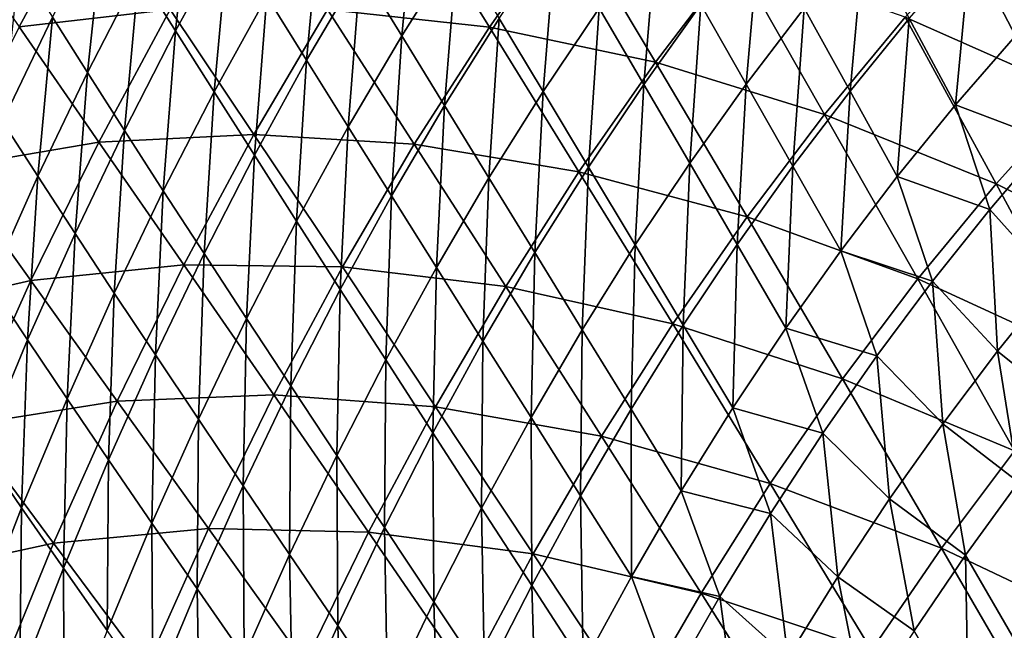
# Model space of a CAD drawing. Header units: millimetres. Extents: x -300 to 300, y -500 to 500.
# Tile 600 of 656: x -223 to -164, y 317 to 353. Entities that reach past the tile are written whole.
import ezdxf

# ---------------------------------------------------------------- set-up
doc = ezdxf.new("R2010")
doc.units = ezdxf.units.MM
doc.header["$LTSCALE"] = 81.481481
doc.layers.add('20', color=7, linetype='CONTINUOUS')
doc.layers.add('22', color=7, linetype='CONTINUOUS')

msp = doc.modelspace()

# ---------------------------------------------------------------- linework, layer by layer
at = {"layer": '20', "color": 7, "linetype": 'CONTINUOUS'}
for points in [[(-204.344, 353.892, 50.507), (-194.608, 352.835, 53.462), (-199.732, 361.06, 50.707), (-204.344, 353.892, 50.507)], [(-194.608, 352.835, 53.462), (-189.898, 359.556, 53.663), (-199.732, 361.06, 50.707), (-194.608, 352.835, 53.462)], [(-222.876, 352.849, 43.999), (-218.509, 360.938, 44.188), (-227.347, 359.308, 40.625), (-222.876, 352.849, 43.999)], [(-222.876, 352.849, 43.999), (-213.784, 353.897, 47.353), (-218.509, 360.938, 44.188), (-222.876, 352.849, 43.999)], [(-194.608, 352.835, 53.462), (-184.629, 350.731, 56.219), (-189.898, 359.556, 53.663), (-194.608, 352.835, 53.462)], [(-184.629, 350.731, 56.219), (-179.84, 357.013, 56.419), (-189.898, 359.556, 53.663), (-184.629, 350.731, 56.219)], [(-169.61, 353.439, 58.976), (-159.262, 348.844, 61.337), (-164.567, 358.997, 59.17), (-169.61, 353.439, 58.976)], [(-159.262, 348.844, 61.337), (-154.182, 353.994, 61.525), (-164.567, 358.997, 59.17), (-159.262, 348.844, 61.337)], [(-184.629, 350.731, 56.219), (-174.46, 347.588, 58.78), (-179.84, 357.013, 56.419), (-184.629, 350.731, 56.219)], [(-174.46, 347.588, 58.78), (-169.61, 353.439, 58.976), (-179.84, 357.013, 56.419), (-174.46, 347.588, 58.78)], [(-218.078, 345.924, 47.158), (-213.784, 353.897, 47.353), (-222.876, 352.849, 43.999), (-218.078, 345.924, 47.158)], [(-218.078, 345.924, 47.158), (-208.755, 346.388, 50.308), (-213.784, 353.897, 47.353), (-218.078, 345.924, 47.158)], [(-208.755, 346.388, 50.308), (-204.344, 353.892, 50.507), (-213.784, 353.897, 47.353), (-208.755, 346.388, 50.308)], [(-208.755, 346.388, 50.308), (-199.119, 345.792, 53.261), (-204.344, 353.892, 50.507), (-208.755, 346.388, 50.308)], [(-199.119, 345.792, 53.261), (-194.608, 352.835, 53.462), (-204.344, 353.892, 50.507), (-199.119, 345.792, 53.261)], [(-174.46, 347.588, 58.78), (-164.155, 343.413, 61.147), (-169.61, 353.439, 58.976), (-174.46, 347.588, 58.78)], [(-164.155, 343.413, 61.147), (-159.262, 348.844, 61.337), (-169.61, 353.439, 58.976), (-164.155, 343.413, 61.147)], [(-227.037, 344.399, 43.81), (-218.078, 345.924, 47.158), (-222.876, 352.849, 43.999), (-227.037, 344.399, 43.81)], [(-199.119, 345.792, 53.261), (-189.223, 344.141, 56.018), (-194.608, 352.835, 53.462), (-199.119, 345.792, 53.261)], [(-189.223, 344.141, 56.018), (-184.629, 350.731, 56.219), (-194.608, 352.835, 53.462), (-189.223, 344.141, 56.018)], [(-189.223, 344.141, 56.018), (-179.12, 341.44, 58.582), (-184.629, 350.731, 56.219), (-189.223, 344.141, 56.018)], [(-179.12, 341.44, 58.582), (-174.46, 347.588, 58.78), (-184.629, 350.731, 56.219), (-179.12, 341.44, 58.582)], [(-164.155, 343.413, 61.147), (-153.765, 338.219, 63.322), (-159.262, 348.844, 61.337), (-164.155, 343.413, 61.147)], [(-179.12, 341.44, 58.582), (-168.861, 337.698, 60.953), (-174.46, 347.588, 58.78), (-179.12, 341.44, 58.582)], [(-168.861, 337.698, 60.953), (-164.155, 343.413, 61.147), (-174.46, 347.588, 58.78), (-168.861, 337.698, 60.953)], [(-212.968, 338.544, 50.108), (-208.755, 346.388, 50.308), (-218.078, 345.924, 47.158), (-212.968, 338.544, 50.108)], [(-212.968, 338.544, 50.108), (-203.435, 338.423, 53.059), (-208.755, 346.388, 50.308), (-212.968, 338.544, 50.108)], [(-203.435, 338.423, 53.059), (-199.119, 345.792, 53.261), (-208.755, 346.388, 50.308), (-203.435, 338.423, 53.059)], [(-222.172, 337.597, 46.963), (-218.078, 345.924, 47.158), (-227.037, 344.399, 43.81), (-222.172, 337.597, 46.963)], [(-222.172, 337.597, 46.963), (-212.968, 338.544, 50.108), (-218.078, 345.924, 47.158), (-222.172, 337.597, 46.963)], [(-203.435, 338.423, 53.059), (-193.626, 337.237, 55.817), (-199.119, 345.792, 53.261), (-203.435, 338.423, 53.059)], [(-193.626, 337.237, 55.817), (-189.223, 344.141, 56.018), (-199.119, 345.792, 53.261), (-193.626, 337.237, 55.817)], [(-230.996, 335.581, 43.623), (-222.172, 337.597, 46.963), (-227.037, 344.399, 43.81), (-230.996, 335.581, 43.623)], [(-193.626, 337.237, 55.817), (-183.591, 334.992, 58.383), (-189.223, 344.141, 56.018), (-193.626, 337.237, 55.817)], [(-183.591, 334.992, 58.383), (-179.12, 341.44, 58.582), (-189.223, 344.141, 56.018), (-183.591, 334.992, 58.383)], [(-168.861, 337.698, 60.953), (-158.5, 332.927, 63.136), (-164.155, 343.413, 61.147), (-168.861, 337.698, 60.953)], [(-158.5, 332.927, 63.136), (-153.765, 338.219, 63.322), (-164.155, 343.413, 61.147), (-158.5, 332.927, 63.136)], [(-183.591, 334.992, 58.383), (-173.383, 331.696, 60.758), (-179.12, 341.44, 58.582), (-183.591, 334.992, 58.383)], [(-173.383, 331.696, 60.758), (-168.861, 337.698, 60.953), (-179.12, 341.44, 58.582), (-173.383, 331.696, 60.758)], [(-216.986, 330.356, 49.91), (-212.968, 338.544, 50.108), (-222.172, 337.597, 46.963), (-216.986, 330.356, 49.91)], [(-216.986, 330.356, 49.91), (-207.559, 330.723, 52.858), (-212.968, 338.544, 50.108), (-216.986, 330.356, 49.91)], [(-207.559, 330.723, 52.858), (-203.435, 338.423, 53.059), (-212.968, 338.544, 50.108), (-207.559, 330.723, 52.858)], [(-207.559, 330.723, 52.858), (-197.839, 330.016, 55.615), (-203.435, 338.423, 53.059), (-207.559, 330.723, 52.858)], [(-197.839, 330.016, 55.615), (-193.626, 337.237, 55.817), (-203.435, 338.423, 53.059), (-197.839, 330.016, 55.615)], [(-226.068, 328.912, 46.77), (-222.172, 337.597, 46.963), (-230.996, 335.581, 43.623), (-226.068, 328.912, 46.77)], [(-226.068, 328.912, 46.77), (-216.986, 330.356, 49.91), (-222.172, 337.597, 46.963), (-226.068, 328.912, 46.77)], [(-173.383, 331.696, 60.758), (-163.055, 327.36, 62.947), (-168.861, 337.698, 60.953), (-173.383, 331.696, 60.758)], [(-163.055, 327.36, 62.947), (-158.5, 332.927, 63.136), (-168.861, 337.698, 60.953), (-163.055, 327.36, 62.947)], [(-197.839, 330.016, 55.615), (-187.877, 328.24, 58.182), (-193.626, 337.237, 55.817), (-197.839, 330.016, 55.615)], [(-187.877, 328.24, 58.182), (-183.591, 334.992, 58.383), (-193.626, 337.237, 55.817), (-187.877, 328.24, 58.182)], [(-187.877, 328.24, 58.182), (-177.724, 325.403, 60.562), (-183.591, 334.992, 58.383), (-187.877, 328.24, 58.182)], [(-177.724, 325.403, 60.562), (-173.383, 331.696, 60.758), (-183.591, 334.992, 58.383), (-177.724, 325.403, 60.562)], [(-177.724, 325.403, 60.562), (-167.433, 321.514, 62.756), (-173.383, 331.696, 60.758), (-177.724, 325.403, 60.562)], [(-167.433, 321.514, 62.756), (-163.055, 327.36, 62.947), (-173.383, 331.696, 60.758), (-167.433, 321.514, 62.756)], [(-220.811, 321.819, 49.713), (-216.986, 330.356, 49.91), (-226.068, 328.912, 46.77), (-220.811, 321.819, 49.713)], [(-220.811, 321.819, 49.713), (-211.493, 322.688, 52.657), (-216.986, 330.356, 49.91), (-220.811, 321.819, 49.713)], [(-211.493, 322.688, 52.657), (-207.559, 330.723, 52.858), (-216.986, 330.356, 49.91), (-211.493, 322.688, 52.657)], [(-211.493, 322.688, 52.657), (-201.866, 322.474, 55.413), (-207.559, 330.723, 52.858), (-211.493, 322.688, 52.657)], [(-201.866, 322.474, 55.413), (-197.839, 330.016, 55.615), (-207.559, 330.723, 52.858), (-201.866, 322.474, 55.413)], [(-201.866, 322.474, 55.413), (-191.98, 321.181, 57.982), (-197.839, 330.016, 55.615), (-201.866, 322.474, 55.413)], [(-191.98, 321.181, 57.982), (-187.877, 328.24, 58.182), (-197.839, 330.016, 55.615), (-191.98, 321.181, 57.982)], [(-229.77, 319.864, 46.579), (-220.811, 321.819, 49.713), (-226.068, 328.912, 46.77), (-229.77, 319.864, 46.579)], [(-191.98, 321.181, 57.982), (-181.886, 318.815, 60.365), (-187.877, 328.24, 58.182), (-191.98, 321.181, 57.982)], [(-181.886, 318.815, 60.365), (-177.724, 325.403, 60.562), (-187.877, 328.24, 58.182), (-181.886, 318.815, 60.365)], [(-167.433, 321.514, 62.756), (-157.053, 316.586, 64.769), (-163.055, 327.36, 62.947), (-167.433, 321.514, 62.756)], [(-181.886, 318.815, 60.365), (-171.636, 315.387, 62.565), (-177.724, 325.403, 60.562), (-181.886, 318.815, 60.365)], [(-171.636, 315.387, 62.565), (-167.433, 321.514, 62.756), (-177.724, 325.403, 60.562), (-171.636, 315.387, 62.565)], [(-215.24, 314.314, 52.458), (-211.493, 322.688, 52.657), (-220.811, 321.819, 49.713), (-215.24, 314.314, 52.458)], [(-215.24, 314.314, 52.458), (-205.708, 314.606, 55.213), (-211.493, 322.688, 52.657), (-215.24, 314.314, 52.458)], [(-205.708, 314.606, 55.213), (-201.866, 322.474, 55.413), (-211.493, 322.688, 52.657), (-205.708, 314.606, 55.213)], [(-205.708, 314.606, 55.213), (-195.902, 313.809, 57.782), (-201.866, 322.474, 55.413), (-205.708, 314.606, 55.213)], [(-195.902, 313.809, 57.782), (-191.98, 321.181, 57.982), (-201.866, 322.474, 55.413), (-195.902, 313.809, 57.782)], [(-224.447, 312.928, 49.517), (-220.811, 321.819, 49.713), (-229.77, 319.864, 46.579), (-224.447, 312.928, 49.517)], [(-224.447, 312.928, 49.517), (-215.24, 314.314, 52.458), (-220.811, 321.819, 49.713), (-224.447, 312.928, 49.517)], [(-171.636, 315.387, 62.565), (-161.279, 310.908, 64.584), (-167.433, 321.514, 62.756), (-171.636, 315.387, 62.565)], [(-161.279, 310.908, 64.584), (-157.053, 316.586, 64.769), (-167.433, 321.514, 62.756), (-161.279, 310.908, 64.584)], [(-195.902, 313.809, 57.782), (-185.871, 311.929, 60.168), (-191.98, 321.181, 57.982), (-195.902, 313.809, 57.782)], [(-185.871, 311.929, 60.168), (-181.886, 318.815, 60.365), (-191.98, 321.181, 57.982), (-185.871, 311.929, 60.168)], [(-185.871, 311.929, 60.168), (-175.666, 308.975, 62.372), (-181.886, 318.815, 60.365), (-185.871, 311.929, 60.168)], [(-175.666, 308.975, 62.372), (-171.636, 315.387, 62.565), (-181.886, 318.815, 60.365), (-175.666, 308.975, 62.372)]]:
    msp.add_3dface(points, dxfattribs=at)
at = {"layer": '22', "color": 7, "linetype": 'CONTINUOUS'}
for points in [[(-215.67, 356.124, 29.823), (-212.462, 361.945, 29.933), (-213.468, 352.611, 31.433), (-215.67, 356.124, 29.823)], [(-213.468, 352.611, 31.433), (-212.462, 361.945, 29.933), (-210.281, 358.399, 31.548), (-213.468, 352.611, 31.433)], [(-202.346, 356.359, 34.773), (-198.989, 361.684, 34.899), (-199.874, 352.313, 36.256), (-202.346, 356.359, 34.773)], [(-199.874, 352.313, 36.256), (-198.989, 361.684, 34.899), (-196.548, 357.599, 36.386), (-199.874, 352.313, 36.256)], [(-165.71, 357.541, 43.771), (-161.941, 361.57, 43.906), (-162.983, 352.315, 44.963), (-165.71, 357.541, 43.771)], [(-207.991, 354.697, 33.12), (-204.717, 360.252, 33.242), (-205.593, 350.843, 34.647), (-207.991, 354.697, 33.12)], [(-205.593, 350.843, 34.647), (-204.717, 360.252, 33.242), (-202.346, 356.359, 34.773), (-205.593, 350.843, 34.647)], [(-220.871, 353.426, 28.07), (-217.757, 359.483, 28.172), (-218.766, 350.099, 29.714), (-220.871, 353.426, 28.07)], [(-218.766, 350.099, 29.714), (-217.757, 359.483, 28.172), (-215.67, 356.124, 29.823), (-218.766, 350.099, 29.714)], [(-188.015, 353.982, 39.348), (-184.542, 358.818, 39.482), (-185.334, 349.394, 40.689), (-188.015, 353.982, 39.348)], [(-185.334, 349.394, 40.689), (-184.542, 358.818, 39.482), (-181.902, 354.186, 40.825), (-185.334, 349.394, 40.689)], [(-181.902, 354.186, 40.825), (-178.361, 358.803, 40.961), (-179.178, 349.401, 42.118), (-181.902, 354.186, 40.825)], [(-179.178, 349.401, 42.118), (-178.361, 358.803, 40.961), (-175.682, 353.974, 42.255), (-179.178, 349.401, 42.118)], [(-213.468, 352.611, 31.433), (-210.281, 358.399, 31.548), (-211.154, 348.947, 33), (-213.468, 352.611, 31.433)], [(-211.154, 348.947, 33), (-210.281, 358.399, 31.548), (-207.991, 354.697, 33.12), (-211.154, 348.947, 33)], [(-194.011, 353.358, 37.824), (-190.609, 358.417, 37.957), (-191.38, 348.966, 39.213), (-194.011, 353.358, 37.824)], [(-191.38, 348.966, 39.213), (-190.609, 358.417, 37.957), (-188.015, 353.982, 39.348), (-191.38, 348.966, 39.213)], [(-175.682, 353.974, 42.255), (-172.079, 358.377, 42.391), (-172.926, 348.991, 43.498), (-175.682, 353.974, 42.255)], [(-172.926, 348.991, 43.498), (-172.079, 358.377, 42.391), (-169.372, 353.349, 43.635), (-172.926, 348.991, 43.498)], [(-199.874, 352.313, 36.256), (-196.548, 357.599, 36.386), (-197.304, 348.116, 37.691), (-199.874, 352.313, 36.256)], [(-197.304, 348.116, 37.691), (-196.548, 357.599, 36.386), (-194.011, 353.358, 37.824), (-197.304, 348.116, 37.691)], [(-169.372, 353.349, 43.635), (-165.71, 357.541, 43.771), (-166.591, 348.169, 44.827), (-169.372, 353.349, 43.635)], [(-166.591, 348.169, 44.827), (-165.71, 357.541, 43.771), (-162.983, 352.315, 44.963), (-166.591, 348.169, 44.827)], [(-223.873, 347.16, 27.969), (-222.854, 356.6, 26.386), (-220.871, 353.426, 28.07), (-223.873, 347.16, 27.969)], [(-205.593, 350.843, 34.647), (-202.346, 356.359, 34.773), (-203.091, 346.839, 36.127), (-205.593, 350.843, 34.647)], [(-203.091, 346.839, 36.127), (-202.346, 356.359, 34.773), (-199.874, 352.313, 36.256), (-203.091, 346.839, 36.127)], [(-218.766, 350.099, 29.714), (-215.67, 356.124, 29.823), (-216.544, 346.622, 31.318), (-218.766, 350.099, 29.714)], [(-216.544, 346.622, 31.318), (-215.67, 356.124, 29.823), (-213.468, 352.611, 31.433), (-216.544, 346.622, 31.318)], [(-211.154, 348.947, 33), (-207.991, 354.697, 33.12), (-208.73, 345.134, 34.522), (-211.154, 348.947, 33)], [(-208.73, 345.134, 34.522), (-207.991, 354.697, 33.12), (-205.593, 350.843, 34.647), (-208.73, 345.134, 34.522)], [(-191.38, 348.966, 39.213), (-188.015, 353.982, 39.348), (-188.659, 344.426, 40.552), (-191.38, 348.966, 39.213)], [(-188.659, 344.426, 40.552), (-188.015, 353.982, 39.348), (-185.334, 349.394, 40.689), (-188.659, 344.426, 40.552)], [(-185.334, 349.394, 40.689), (-181.902, 354.186, 40.825), (-182.567, 344.657, 41.98), (-185.334, 349.394, 40.689)], [(-182.567, 344.657, 41.98), (-181.902, 354.186, 40.825), (-179.178, 349.401, 42.118), (-182.567, 344.657, 41.98)], [(-179.178, 349.401, 42.118), (-175.682, 353.974, 42.255), (-176.374, 344.467, 43.36), (-179.178, 349.401, 42.118)], [(-176.374, 344.467, 43.36), (-175.682, 353.974, 42.255), (-172.926, 348.991, 43.498), (-176.374, 344.467, 43.36)], [(-223.873, 347.16, 27.969), (-220.871, 353.426, 28.07), (-221.752, 343.868, 29.607), (-223.873, 347.16, 27.969)], [(-221.752, 343.868, 29.607), (-220.871, 353.426, 28.07), (-218.766, 350.099, 29.714), (-221.752, 343.868, 29.607)], [(-197.304, 348.116, 37.691), (-194.011, 353.358, 37.824), (-194.637, 343.771, 39.078), (-197.304, 348.116, 37.691)], [(-194.637, 343.771, 39.078), (-194.011, 353.358, 37.824), (-191.38, 348.966, 39.213), (-194.637, 343.771, 39.078)], [(-172.926, 348.991, 43.498), (-169.372, 353.349, 43.635), (-170.094, 343.86, 44.691), (-172.926, 348.991, 43.498)], [(-170.094, 343.86, 44.691), (-169.372, 353.349, 43.635), (-166.591, 348.169, 44.827), (-170.094, 343.86, 44.691)], [(-216.544, 346.622, 31.318), (-213.468, 352.611, 31.433), (-214.208, 342.998, 32.88), (-216.544, 346.622, 31.318)], [(-214.208, 342.998, 32.88), (-213.468, 352.611, 31.433), (-211.154, 348.947, 33), (-214.208, 342.998, 32.88)], [(-203.091, 346.839, 36.127), (-199.874, 352.313, 36.256), (-200.489, 342.688, 37.56), (-203.091, 346.839, 36.127)], [(-200.489, 342.688, 37.56), (-199.874, 352.313, 36.256), (-197.304, 348.116, 37.691), (-200.489, 342.688, 37.56)], [(-166.591, 348.169, 44.827), (-162.983, 352.315, 44.963), (-160.985, 346.041, 46.075), (-166.591, 348.169, 44.827)], [(-208.73, 345.134, 34.522), (-205.593, 350.843, 34.647), (-206.2, 341.175, 35.999), (-208.73, 345.134, 34.522)], [(-206.2, 341.175, 35.999), (-205.593, 350.843, 34.647), (-203.091, 346.839, 36.127), (-206.2, 341.175, 35.999)], [(-221.752, 343.868, 29.607), (-218.766, 350.099, 29.714), (-219.511, 340.43, 31.205), (-221.752, 343.868, 29.607)], [(-219.511, 340.43, 31.205), (-218.766, 350.099, 29.714), (-216.544, 346.622, 31.318), (-219.511, 340.43, 31.205)], [(-188.659, 344.426, 40.552), (-185.334, 349.394, 40.689), (-185.85, 339.74, 41.843), (-188.659, 344.426, 40.552)], [(-185.85, 339.74, 41.843), (-185.334, 349.394, 40.689), (-182.567, 344.657, 41.98), (-185.85, 339.74, 41.843)], [(-182.567, 344.657, 41.98), (-179.178, 349.401, 42.118), (-179.717, 339.774, 43.223), (-182.567, 344.657, 41.98)], [(-179.717, 339.774, 43.223), (-179.178, 349.401, 42.118), (-176.374, 344.467, 43.36), (-179.717, 339.774, 43.223)], [(-214.208, 342.998, 32.88), (-211.154, 348.947, 33), (-211.759, 339.23, 34.398), (-214.208, 342.998, 32.88)], [(-211.759, 339.23, 34.398), (-211.154, 348.947, 33), (-208.73, 345.134, 34.522), (-211.759, 339.23, 34.398)], [(-194.637, 343.771, 39.078), (-191.38, 348.966, 39.213), (-191.878, 339.28, 40.416), (-194.637, 343.771, 39.078)], [(-191.878, 339.28, 40.416), (-191.38, 348.966, 39.213), (-188.659, 344.426, 40.552), (-191.878, 339.28, 40.416)], [(-176.374, 344.467, 43.36), (-172.926, 348.991, 43.498), (-173.492, 339.387, 44.553), (-176.374, 344.467, 43.36)], [(-173.492, 339.387, 44.553), (-172.926, 348.991, 43.498), (-170.094, 343.86, 44.691), (-173.492, 339.387, 44.553)], [(-200.489, 342.688, 37.56), (-197.304, 348.116, 37.691), (-197.788, 338.392, 38.944), (-200.489, 342.688, 37.56)], [(-197.788, 338.392, 38.944), (-197.304, 348.116, 37.691), (-194.637, 343.771, 39.078), (-197.788, 338.392, 38.944)], [(-170.094, 343.86, 44.691), (-166.591, 348.169, 44.827), (-164.537, 341.881, 45.939), (-170.094, 343.86, 44.691)], [(-164.537, 341.881, 45.939), (-166.591, 348.169, 44.827), (-160.985, 346.041, 46.075), (-164.537, 341.881, 45.939)], [(-224.628, 337.428, 29.502), (-223.873, 347.16, 27.969), (-221.752, 343.868, 29.607), (-224.628, 337.428, 29.502)], [(-206.2, 341.175, 35.999), (-203.091, 346.839, 36.127), (-203.567, 337.072, 37.428), (-206.2, 341.175, 35.999)], [(-203.567, 337.072, 37.428), (-203.091, 346.839, 36.127), (-200.489, 342.688, 37.56), (-203.567, 337.072, 37.428)], [(-219.511, 340.43, 31.205), (-216.544, 346.622, 31.318), (-217.153, 336.849, 32.762), (-219.511, 340.43, 31.205)], [(-217.153, 336.849, 32.762), (-216.544, 346.622, 31.318), (-214.208, 342.998, 32.88), (-217.153, 336.849, 32.762)], [(-164.537, 341.881, 45.939), (-160.985, 346.041, 46.075), (-160.659, 337.556, 47.068), (-164.537, 341.881, 45.939)], [(-211.759, 339.23, 34.398), (-208.73, 345.134, 34.522), (-209.203, 335.318, 35.871), (-211.759, 339.23, 34.398)], [(-209.203, 335.318, 35.871), (-208.73, 345.134, 34.522), (-206.2, 341.175, 35.999), (-209.203, 335.318, 35.871)], [(-191.878, 339.28, 40.416), (-188.659, 344.426, 40.552), (-189.03, 334.647, 41.706), (-191.878, 339.28, 40.416)], [(-189.03, 334.647, 41.706), (-188.659, 344.426, 40.552), (-185.85, 339.74, 41.843), (-189.03, 334.647, 41.706)], [(-185.85, 339.74, 41.843), (-182.567, 344.657, 41.98), (-182.957, 334.911, 43.085), (-185.85, 339.74, 41.843)], [(-182.957, 334.911, 43.085), (-182.567, 344.657, 41.98), (-179.717, 339.774, 43.223), (-182.957, 334.911, 43.085)], [(-179.717, 339.774, 43.223), (-176.374, 344.467, 43.36), (-176.788, 334.748, 44.415), (-179.717, 339.774, 43.223)], [(-176.788, 334.748, 44.415), (-176.374, 344.467, 43.36), (-173.492, 339.387, 44.553), (-176.788, 334.748, 44.415)], [(-224.628, 337.428, 29.502), (-221.752, 343.868, 29.607), (-222.369, 334.032, 31.093), (-224.628, 337.428, 29.502)], [(-222.369, 334.032, 31.093), (-221.752, 343.868, 29.607), (-219.511, 340.43, 31.205), (-222.369, 334.032, 31.093)], [(-173.492, 339.387, 44.553), (-170.094, 343.86, 44.691), (-167.984, 337.558, 45.801), (-173.492, 339.387, 44.553)], [(-167.984, 337.558, 45.801), (-170.094, 343.86, 44.691), (-164.537, 341.881, 45.939), (-167.984, 337.558, 45.801)], [(-197.788, 338.392, 38.944), (-194.637, 343.771, 39.078), (-194.993, 333.954, 40.28), (-197.788, 338.392, 38.944)], [(-194.993, 333.954, 40.28), (-194.637, 343.771, 39.078), (-191.878, 339.28, 40.416), (-194.993, 333.954, 40.28)], [(-217.153, 336.849, 32.762), (-214.208, 342.998, 32.88), (-214.681, 333.127, 34.275), (-217.153, 336.849, 32.762)], [(-214.681, 333.127, 34.275), (-214.208, 342.998, 32.88), (-211.759, 339.23, 34.398), (-214.681, 333.127, 34.275)], [(-203.567, 337.072, 37.428), (-200.489, 342.688, 37.56), (-200.834, 332.829, 38.81), (-203.567, 337.072, 37.428)], [(-200.834, 332.829, 38.81), (-200.489, 342.688, 37.56), (-197.788, 338.392, 38.944), (-200.834, 332.829, 38.81)], [(-167.984, 337.558, 45.801), (-164.537, 341.881, 45.939), (-164.061, 333.356, 46.933), (-167.984, 337.558, 45.801)], [(-164.537, 341.881, 45.939), (-160.659, 337.556, 47.068), (-164.061, 333.356, 46.933), (-164.537, 341.881, 45.939)], [(-209.203, 335.318, 35.871), (-206.2, 341.175, 35.999), (-206.54, 331.267, 37.298), (-209.203, 335.318, 35.871)], [(-206.54, 331.267, 37.298), (-206.2, 341.175, 35.999), (-203.567, 337.072, 37.428), (-206.54, 331.267, 37.298)], [(-222.369, 334.032, 31.093), (-219.511, 340.43, 31.205), (-219.992, 330.497, 32.645), (-222.369, 334.032, 31.093)], [(-219.992, 330.497, 32.645), (-219.511, 340.43, 31.205), (-217.153, 336.849, 32.762), (-219.992, 330.497, 32.645)], [(-189.03, 334.647, 41.706), (-185.85, 339.74, 41.843), (-186.094, 329.875, 42.947), (-189.03, 334.647, 41.706)], [(-186.094, 329.875, 42.947), (-185.85, 339.74, 41.843), (-182.957, 334.911, 43.085), (-186.094, 329.875, 42.947)], [(-182.957, 334.911, 43.085), (-179.717, 339.774, 43.223), (-179.982, 329.941, 44.277), (-182.957, 334.911, 43.085)], [(-179.982, 329.941, 44.277), (-179.717, 339.774, 43.223), (-176.788, 334.748, 44.415), (-179.982, 329.941, 44.277)], [(-214.681, 333.127, 34.275), (-211.759, 339.23, 34.398), (-212.099, 329.267, 35.745), (-214.681, 333.127, 34.275)], [(-212.099, 329.267, 35.745), (-211.759, 339.23, 34.398), (-209.203, 335.318, 35.871), (-212.099, 329.267, 35.745)], [(-194.993, 333.954, 40.28), (-191.878, 339.28, 40.416), (-192.106, 329.378, 41.569), (-194.993, 333.954, 40.28)], [(-192.106, 329.378, 41.569), (-191.878, 339.28, 40.416), (-189.03, 334.647, 41.706), (-192.106, 329.378, 41.569)], [(-176.788, 334.748, 44.415), (-173.492, 339.387, 44.553), (-171.329, 333.072, 45.663), (-176.788, 334.748, 44.415)], [(-171.329, 333.072, 45.663), (-173.492, 339.387, 44.553), (-167.984, 337.558, 45.801), (-171.329, 333.072, 45.663)], [(-200.834, 332.829, 38.81), (-197.788, 338.392, 38.944), (-198.004, 328.447, 40.145), (-200.834, 332.829, 38.81)], [(-198.004, 328.447, 40.145), (-197.788, 338.392, 38.944), (-194.993, 333.954, 40.28), (-198.004, 328.447, 40.145)], [(-225.121, 327.426, 30.983), (-224.628, 337.428, 29.502), (-222.369, 334.032, 31.093), (-225.121, 327.426, 30.983)], [(-171.329, 333.072, 45.663), (-167.984, 337.558, 45.801), (-167.363, 328.997, 46.796), (-171.329, 333.072, 45.663)], [(-167.984, 337.558, 45.801), (-164.061, 333.356, 46.933), (-167.363, 328.997, 46.796), (-167.984, 337.558, 45.801)], [(-160.659, 337.556, 47.068), (-159.511, 329.697, 48.039), (-164.061, 333.356, 46.933), (-160.659, 337.556, 47.068)], [(-219.992, 330.497, 32.645), (-217.153, 336.849, 32.762), (-217.498, 326.825, 34.154), (-219.992, 330.497, 32.645)], [(-217.498, 326.825, 34.154), (-217.153, 336.849, 32.762), (-214.681, 333.127, 34.275), (-217.498, 326.825, 34.154)], [(-206.54, 331.267, 37.298), (-203.567, 337.072, 37.428), (-203.776, 327.078, 38.677), (-206.54, 331.267, 37.298)], [(-203.776, 327.078, 38.677), (-203.567, 337.072, 37.428), (-200.834, 332.829, 38.81), (-203.776, 327.078, 38.677)], [(-212.099, 329.267, 35.745), (-209.203, 335.318, 35.871), (-209.41, 325.27, 37.168), (-212.099, 329.267, 35.745)], [(-209.41, 325.27, 37.168), (-209.203, 335.318, 35.871), (-206.54, 331.267, 37.298), (-209.41, 325.27, 37.168)], [(-192.106, 329.378, 41.569), (-189.03, 334.647, 41.706), (-189.13, 324.664, 42.809), (-192.106, 329.378, 41.569)], [(-189.13, 324.664, 42.809), (-189.03, 334.647, 41.706), (-186.094, 329.875, 42.947), (-189.13, 324.664, 42.809)], [(-186.094, 329.875, 42.947), (-182.957, 334.911, 43.085), (-183.075, 324.965, 44.139), (-186.094, 329.875, 42.947)], [(-183.075, 324.965, 44.139), (-182.957, 334.911, 43.085), (-179.982, 329.941, 44.277), (-183.075, 324.965, 44.139)], [(-179.982, 329.941, 44.277), (-176.788, 334.748, 44.415), (-174.571, 328.42, 45.525), (-179.982, 329.941, 44.277)], [(-174.571, 328.42, 45.525), (-176.788, 334.748, 44.415), (-171.329, 333.072, 45.663), (-174.571, 328.42, 45.525)], [(-225.121, 327.426, 30.983), (-222.369, 334.032, 31.093), (-222.725, 323.94, 32.529), (-225.121, 327.426, 30.983)], [(-222.725, 323.94, 32.529), (-222.369, 334.032, 31.093), (-219.992, 330.497, 32.645), (-222.725, 323.94, 32.529)], [(-198.004, 328.447, 40.145), (-194.993, 333.954, 40.28), (-195.08, 323.929, 41.432), (-198.004, 328.447, 40.145)], [(-195.08, 323.929, 41.432), (-194.993, 333.954, 40.28), (-192.106, 329.378, 41.569), (-195.08, 323.929, 41.432)], [(-164.061, 333.356, 46.933), (-162.798, 325.473, 47.904), (-167.363, 328.997, 46.796), (-164.061, 333.356, 46.933)], [(-159.511, 329.697, 48.039), (-162.798, 325.473, 47.904), (-164.061, 333.356, 46.933), (-159.511, 329.697, 48.039)], [(-217.498, 326.825, 34.154), (-214.681, 333.127, 34.275), (-214.892, 323.018, 35.619), (-217.498, 326.825, 34.154)], [(-214.892, 323.018, 35.619), (-214.681, 333.127, 34.275), (-212.099, 329.267, 35.745), (-214.892, 323.018, 35.619)], [(-203.776, 327.078, 38.677), (-200.834, 332.829, 38.81), (-200.913, 322.755, 40.01), (-203.776, 327.078, 38.677)], [(-200.913, 322.755, 40.01), (-200.834, 332.829, 38.81), (-198.004, 328.447, 40.145), (-200.913, 322.755, 40.01)], [(-174.571, 328.42, 45.525), (-171.329, 333.072, 45.663), (-170.565, 324.477, 46.66), (-174.571, 328.42, 45.525)], [(-171.329, 333.072, 45.663), (-167.363, 328.997, 46.796), (-170.565, 324.477, 46.66), (-171.329, 333.072, 45.663)], [(-209.41, 325.27, 37.168), (-206.54, 331.267, 37.298), (-206.616, 321.139, 38.545), (-209.41, 325.27, 37.168)], [(-206.616, 321.139, 38.545), (-206.54, 331.267, 37.298), (-203.776, 327.078, 38.677), (-206.616, 321.139, 38.545)], [(-222.725, 323.94, 32.529), (-219.992, 330.497, 32.645), (-220.21, 320.321, 34.033), (-222.725, 323.94, 32.529)], [(-220.21, 320.321, 34.033), (-219.992, 330.497, 32.645), (-217.498, 326.825, 34.154), (-220.21, 320.321, 34.033)], [(-189.13, 324.664, 42.809), (-186.094, 329.875, 42.947), (-186.068, 319.817, 44.001), (-189.13, 324.664, 42.809)], [(-186.068, 319.817, 44.001), (-186.094, 329.875, 42.947), (-183.075, 324.965, 44.139), (-186.068, 319.817, 44.001)], [(-183.075, 324.965, 44.139), (-179.982, 329.941, 44.277), (-177.712, 323.6, 45.386), (-183.075, 324.965, 44.139)], [(-177.712, 323.6, 45.386), (-179.982, 329.941, 44.277), (-174.571, 328.42, 45.525), (-177.712, 323.6, 45.386)], [(-214.892, 323.018, 35.619), (-212.099, 329.267, 35.745), (-212.176, 319.079, 37.039), (-214.892, 323.018, 35.619)], [(-212.176, 319.079, 37.039), (-212.099, 329.267, 35.745), (-209.41, 325.27, 37.168), (-212.176, 319.079, 37.039)], [(-195.08, 323.929, 41.432), (-192.106, 329.378, 41.569), (-192.066, 319.278, 42.671), (-195.08, 323.929, 41.432)], [(-192.066, 319.278, 42.671), (-192.106, 329.378, 41.569), (-189.13, 324.664, 42.809), (-192.066, 319.278, 42.671)], [(-200.913, 322.755, 40.01), (-198.004, 328.447, 40.145), (-197.954, 318.299, 41.296), (-200.913, 322.755, 40.01)], [(-197.954, 318.299, 41.296), (-198.004, 328.447, 40.145), (-195.08, 323.929, 41.432), (-197.954, 318.299, 41.296)], [(-167.363, 328.997, 46.796), (-165.988, 321.093, 47.769), (-170.565, 324.477, 46.66), (-167.363, 328.997, 46.796)], [(-162.798, 325.473, 47.904), (-165.988, 321.093, 47.769), (-167.363, 328.997, 46.796), (-162.798, 325.473, 47.904)], [(-177.712, 323.6, 45.386), (-174.571, 328.42, 45.525), (-173.669, 319.794, 46.522), (-177.712, 323.6, 45.386)], [(-174.571, 328.42, 45.525), (-170.565, 324.477, 46.66), (-173.669, 319.794, 46.522), (-174.571, 328.42, 45.525)], [(-225.354, 317.175, 32.414), (-225.121, 327.426, 30.983), (-222.725, 323.94, 32.529), (-225.354, 317.175, 32.414)], [(-220.21, 320.321, 34.033), (-217.498, 326.825, 34.154), (-217.581, 316.571, 35.494), (-220.21, 320.321, 34.033)], [(-217.581, 316.571, 35.494), (-217.498, 326.825, 34.154), (-214.892, 323.018, 35.619), (-217.581, 316.571, 35.494)], [(-206.616, 321.139, 38.545), (-203.776, 327.078, 38.677), (-203.721, 316.877, 39.876), (-206.616, 321.139, 38.545)], [(-203.721, 316.877, 39.876), (-203.776, 327.078, 38.677), (-200.913, 322.755, 40.01), (-203.721, 316.877, 39.876)], [(-162.798, 325.473, 47.904), (-162.764, 315.532, 48.769), (-165.988, 321.093, 47.769), (-162.798, 325.473, 47.904)], [(-212.176, 319.079, 37.039), (-209.41, 325.27, 37.168), (-209.354, 315.009, 38.413), (-212.176, 319.079, 37.039)], [(-209.354, 315.009, 38.413), (-209.41, 325.27, 37.168), (-206.616, 321.139, 38.545), (-209.354, 315.009, 38.413)], [(-186.068, 319.817, 44.001), (-183.075, 324.965, 44.139), (-180.754, 318.612, 45.247), (-186.068, 319.817, 44.001)], [(-180.754, 318.612, 45.247), (-183.075, 324.965, 44.139), (-177.712, 323.6, 45.386), (-180.754, 318.612, 45.247)], [(-192.066, 319.278, 42.671), (-189.13, 324.664, 42.809), (-188.964, 314.497, 43.863), (-192.066, 319.278, 42.671)], [(-188.964, 314.497, 43.863), (-189.13, 324.664, 42.809), (-186.068, 319.817, 44.001), (-188.964, 314.497, 43.863)], [(-170.565, 324.477, 46.66), (-169.081, 316.554, 47.633), (-173.669, 319.794, 46.522), (-170.565, 324.477, 46.66)], [(-165.988, 321.093, 47.769), (-169.081, 316.554, 47.633), (-170.565, 324.477, 46.66), (-165.988, 321.093, 47.769)], [(-225.354, 317.175, 32.414), (-222.725, 323.94, 32.529), (-222.82, 313.612, 33.914), (-225.354, 317.175, 32.414)], [(-222.82, 313.612, 33.914), (-222.725, 323.94, 32.529), (-220.21, 320.321, 34.033), (-222.82, 313.612, 33.914)], [(-197.954, 318.299, 41.296), (-195.08, 323.929, 41.432), (-194.903, 313.714, 42.534), (-197.954, 318.299, 41.296)], [(-194.903, 313.714, 42.534), (-195.08, 323.929, 41.432), (-192.066, 319.278, 42.671), (-194.903, 313.714, 42.534)], [(-180.754, 318.612, 45.247), (-177.712, 323.6, 45.386), (-176.676, 314.948, 46.385), (-180.754, 318.612, 45.247)], [(-177.712, 323.6, 45.386), (-173.669, 319.794, 46.522), (-176.676, 314.948, 46.385), (-177.712, 323.6, 45.386)], [(-217.581, 316.571, 35.494), (-214.892, 323.018, 35.619), (-214.841, 312.692, 36.911), (-217.581, 316.571, 35.494)], [(-214.841, 312.692, 36.911), (-214.892, 323.018, 35.619), (-212.176, 319.079, 37.039), (-214.841, 312.692, 36.911)], [(-203.721, 316.877, 39.876), (-200.913, 322.755, 40.01), (-200.729, 312.487, 41.16), (-203.721, 316.877, 39.876)], [(-200.729, 312.487, 41.16), (-200.913, 322.755, 40.01), (-197.954, 318.299, 41.296), (-200.729, 312.487, 41.16)], [(-209.354, 315.009, 38.413), (-206.616, 321.139, 38.545), (-206.429, 310.812, 39.742), (-209.354, 315.009, 38.413)], [(-206.429, 310.812, 39.742), (-206.616, 321.139, 38.545), (-203.721, 316.877, 39.876), (-206.429, 310.812, 39.742)], [(-165.988, 321.093, 47.769), (-165.804, 311.061, 48.635), (-169.081, 316.554, 47.633), (-165.988, 321.093, 47.769)], [(-162.764, 315.532, 48.769), (-165.804, 311.061, 48.635), (-165.988, 321.093, 47.769), (-162.764, 315.532, 48.769)], [(-222.82, 313.612, 33.914), (-220.21, 320.321, 34.033), (-220.169, 309.922, 35.371), (-222.82, 313.612, 33.914)], [(-220.169, 309.922, 35.371), (-220.21, 320.321, 34.033), (-217.581, 316.571, 35.494), (-220.169, 309.922, 35.371)], [(-188.964, 314.497, 43.863), (-186.068, 319.817, 44.001), (-183.697, 313.452, 45.109), (-188.964, 314.497, 43.863)], [(-183.697, 313.452, 45.109), (-186.068, 319.817, 44.001), (-180.754, 318.612, 45.247), (-183.697, 313.452, 45.109)], [(-173.669, 319.794, 46.522), (-172.079, 311.855, 47.497), (-176.676, 314.948, 46.385), (-173.669, 319.794, 46.522)], [(-169.081, 316.554, 47.633), (-172.079, 311.855, 47.497), (-173.669, 319.794, 46.522), (-169.081, 316.554, 47.633)], [(-214.841, 312.692, 36.911), (-212.176, 319.079, 37.039), (-211.992, 308.687, 38.283), (-214.841, 312.692, 36.911)], [(-211.992, 308.687, 38.283), (-212.176, 319.079, 37.039), (-209.354, 315.009, 38.413), (-211.992, 308.687, 38.283)], [(-194.903, 313.714, 42.534), (-192.066, 319.278, 42.671), (-191.762, 309.001, 43.726), (-194.903, 313.714, 42.534)], [(-191.762, 309.001, 43.726), (-192.066, 319.278, 42.671), (-188.964, 314.497, 43.863), (-191.762, 309.001, 43.726)], [(-183.697, 313.452, 45.109), (-180.754, 318.612, 45.247), (-179.587, 309.936, 46.248), (-183.697, 313.452, 45.109)], [(-180.754, 318.612, 45.247), (-176.676, 314.948, 46.385), (-179.587, 309.936, 46.248), (-180.754, 318.612, 45.247)], [(-200.729, 312.487, 41.16), (-197.954, 318.299, 41.296), (-197.642, 307.97, 42.398), (-200.729, 312.487, 41.16)], [(-197.642, 307.97, 42.398), (-197.954, 318.299, 41.296), (-194.903, 313.714, 42.534), (-197.642, 307.97, 42.398)], [(-225.327, 306.697, 33.796), (-225.354, 317.175, 32.414), (-222.82, 313.612, 33.914), (-225.327, 306.697, 33.796)], [(-206.429, 310.812, 39.742), (-203.721, 316.877, 39.876), (-203.405, 306.49, 41.025), (-206.429, 310.812, 39.742)], [(-203.405, 306.49, 41.025), (-203.721, 316.877, 39.876), (-200.729, 312.487, 41.16), (-203.405, 306.49, 41.025)]]:
    msp.add_3dface(points, dxfattribs=at)

doc.saveas('drawing.dxf')
